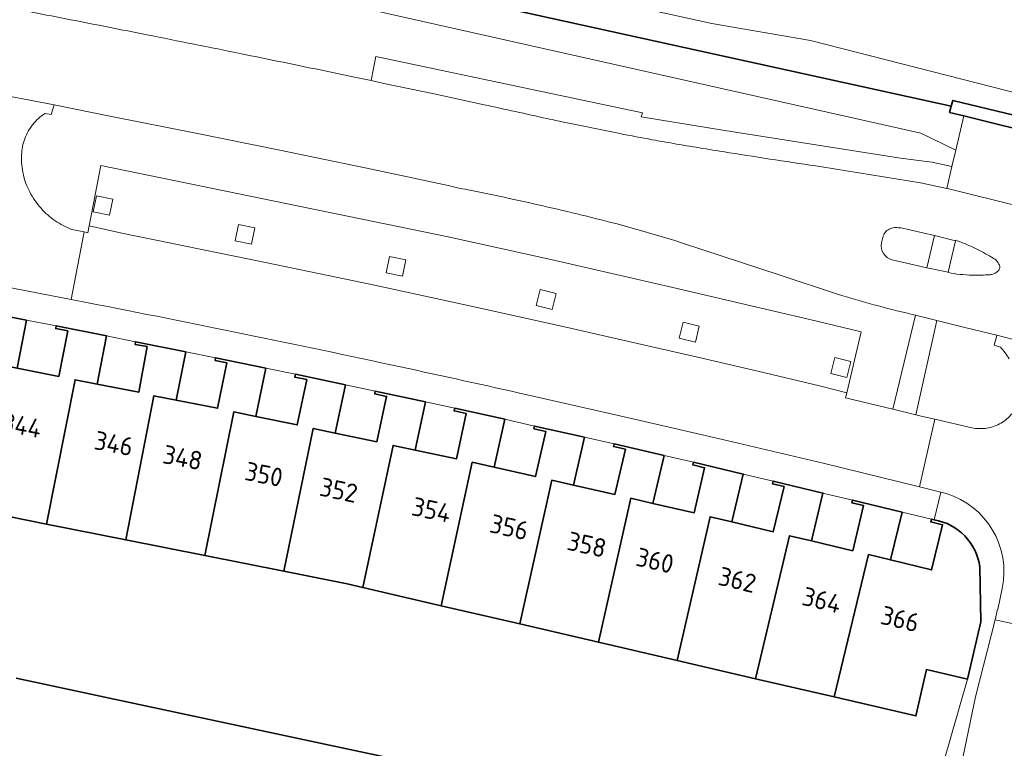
# Model space of a CAD drawing. Extents: x 150256 to 156914, y 461459 to 469481.
# Tile 619 of 656: x 154180 to 154252, y 468418 to 468470. Entities that reach past the tile are written whole.
import ezdxf
from ezdxf.enums import TextEntityAlignment as Align

# ---------------------------------------------------------------- set-up
doc = ezdxf.new("R2010")
doc.units = 0
doc.header["$LTSCALE"] = 0.75
for name, color, linetype, lineweight in [('B-RO-GK-BESCHOEIING-G', 251, 'GK-BESCHOEIING', 35), ('B-RO-GK-KADEMUUR-GV', 251, 'CONTINUOUS', 35), ('B-RO-GR-GROENVOORZIENING-GV', 251, 'CONTINUOUS', 18), ('B-RO-OG-BEBOUWING-GV', 6, 'CONTINUOUS', 35), ('B-RO-OG-BEBOUWING-T18', 1, 'CONTINUOUS', 18), ('B-RO-OG-TERREIN_CULTUURSCHEIDING-GV', 251, 'CONTINUOUS', 18), ('B-RO-OG-WATER_SLOOT-GV', 251, 'CONTINUOUS', 18), ('B-RO-VH-VERHARDING_ASFALT-GV', 251, 'CONTINUOUS', 18), ('B-RO-VH-VERHARDING_BETONSTRAATSTEEN-GV', 251, 'CONTINUOUS', 18), ('B-RO-VH-VERHARDING_TEGEL-GV', 251, 'CONTINUOUS', 18)]:
    doc.layers.add(name, color=color, linetype=linetype, lineweight=lineweight)
doc.styles.add('NLCS-ISO-M200-T18', font='NLCS-ISO.ttf', dxfattribs={"height": 360})
doc.linetypes.add('GK-BESCHOEIING', pattern='A,30,-5,[1,NLCS.SHX,S=1,R=0,X=0,Y=0],-5', length=40)

msp = doc.modelspace()

# ---------------------------------------------------------------- linework, layer by layer
at = {"layer": 'B-RO-GK-BESCHOEIING-G'}
for points in [[(154247.768, 468464.094), (154198.493, 468474.953)], [(154247.768, 468464.094), (154198.493, 468474.953)], [(154185.718, 468421.374), (154179.96, 468422.606)], [(154185.718, 468421.374), (154179.96, 468422.606)], [(154191.367, 468420.166), (154185.718, 468421.374)], [(154191.367, 468420.166), (154185.718, 468421.374)], [(154197.037, 468418.953), (154191.367, 468420.166)], [(154197.037, 468418.953), (154191.367, 468420.166)], [(154202.683, 468417.745), (154197.037, 468418.953)], [(154202.683, 468417.745), (154197.037, 468418.953)], [(154208.358, 468416.531), (154202.683, 468417.745)], [(154208.358, 468416.531), (154202.683, 468417.745)]]:
    msp.add_lwpolyline(points, dxfattribs=at)
at = {"layer": 'B-RO-GK-KADEMUUR-GV'}
msp.add_lwpolyline([(154247.779, 468464.091), (154247.66, 468463.642), (154248.682, 468463.389), (154254.907, 468461.849), (154256.504, 468461.453), (154256.739, 468462.385), (154247.891, 468464.517)], close=True, dxfattribs=at)
msp.add_lwpolyline([(154247.779, 468464.091), (154247.66, 468463.642), (154248.682, 468463.389), (154254.907, 468461.849), (154256.504, 468461.453), (154256.739, 468462.385), (154247.891, 468464.517)], close=True, dxfattribs=at)
at = {"layer": 'B-RO-GR-GROENVOORZIENING-GV'}
for points in [[(154185.551, 468456.425), (154186.726, 468456.181), (154186.969, 468457.356), (154185.794, 468457.6)], [(154185.551, 468456.425), (154186.726, 468456.181), (154186.969, 468457.356), (154185.794, 468457.6)], [(154195.853, 468454.342), (154197.028, 468454.098), (154197.271, 468455.273), (154196.096, 468455.517)], [(154195.853, 468454.342), (154197.028, 468454.098), (154197.271, 468455.273), (154196.096, 468455.517)], [(154206.8, 468452.017), (154207.975, 468451.773), (154208.219, 468452.948), (154207.044, 468453.192)], [(154206.8, 468452.017), (154207.975, 468451.773), (154208.219, 468452.948), (154207.044, 468453.192)], [(154217.674, 468449.634), (154218.839, 468449.349), (154219.124, 468450.515), (154217.959, 468450.8)], [(154217.674, 468449.634), (154218.839, 468449.349), (154219.124, 468450.515), (154217.959, 468450.8)], [(154228.056, 468447.257), (154229.222, 468446.972), (154229.507, 468448.137), (154228.341, 468448.422)], [(154228.056, 468447.257), (154229.222, 468446.972), (154229.507, 468448.137), (154228.341, 468448.422)], [(154239.048, 468444.698), (154240.214, 468444.413), (154240.499, 468445.578), (154239.333, 468445.863)], [(154239.048, 468444.698), (154240.214, 468444.413), (154240.499, 468445.578), (154239.333, 468445.863)]]:
    msp.add_lwpolyline(points, close=True, dxfattribs=at)
at = {"layer": 'B-RO-OG-BEBOUWING-GV'}
for points in [[(154180.04, 468445.082), (154180.711, 468448.581), (154177.062, 468449.281), (154177.024, 468449.084), (154177.888, 468448.917), (154177.246, 468445.616), (154174.229, 468446.191), (154172.628, 468446.496), (154170.696, 468436.068), (154176.444, 468434.924), (154178.44, 468445.395)], [(154180.04, 468445.082), (154180.711, 468448.581), (154177.062, 468449.281), (154177.024, 468449.084), (154177.888, 468448.917), (154177.246, 468445.616), (154174.229, 468446.191), (154172.628, 468446.496), (154170.696, 468436.068), (154176.444, 468434.924), (154178.44, 468445.395)], [(154182.877, 468448.158), (154182.839, 468447.961), (154183.703, 468447.792), (154183.055, 468444.493), (154180.04, 468445.082), (154178.44, 468445.395), (154176.444, 468434.924), (154182.171, 468433.783), (154184.241, 468444.25), (154185.841, 468443.938), (154186.527, 468447.443)], [(154182.877, 468448.158), (154182.839, 468447.961), (154183.703, 468447.792), (154183.055, 468444.493), (154180.04, 468445.082), (154178.44, 468445.395), (154176.444, 468434.924), (154182.171, 468433.783), (154184.241, 468444.25), (154185.841, 468443.938), (154186.527, 468447.443)], [(154191.559, 468442.779), (154192.264, 468446.282), (154188.626, 468447.013), (154188.589, 468446.816), (154189.455, 468446.659), (154188.856, 468443.351), (154185.841, 468443.938), (154184.241, 468444.25), (154182.171, 468433.783), (154187.918, 468432.638), (154189.96, 468443.094)], [(154191.559, 468442.779), (154192.264, 468446.282), (154188.626, 468447.013), (154188.589, 468446.816), (154189.455, 468446.659), (154188.856, 468443.351), (154185.841, 468443.938), (154184.241, 468444.25), (154182.171, 468433.783), (154187.918, 468432.638), (154189.96, 468443.094)], [(154191.559, 468442.779), (154189.96, 468443.094), (154187.918, 468432.638), (154193.646, 468431.498), (154195.742, 468441.923), (154197.339, 468441.596), (154198.07, 468445.093), (154194.434, 468445.853), (154194.393, 468445.657), (154195.256, 468445.478), (154194.573, 468442.186)], [(154191.559, 468442.779), (154189.96, 468443.094), (154187.918, 468432.638), (154193.646, 468431.498), (154195.742, 468441.923), (154197.339, 468441.596), (154198.07, 468445.093), (154194.434, 468445.853), (154194.393, 468445.657), (154195.256, 468445.478), (154194.573, 468442.186)], [(154203.11, 468440.386), (154203.846, 468443.882), (154200.213, 468444.646), (154200.172, 468444.45), (154201.034, 468444.27), (154200.348, 468440.979), (154197.339, 468441.596), (154195.742, 468441.923), (154193.646, 468431.498), (154199.383, 468430.355), (154201.515, 468440.72)], [(154203.11, 468440.386), (154203.846, 468443.882), (154200.213, 468444.646), (154200.172, 468444.45), (154201.034, 468444.27), (154200.348, 468440.979), (154197.339, 468441.596), (154195.742, 468441.923), (154193.646, 468431.498), (154199.383, 468430.355), (154201.515, 468440.72)], [(154206.008, 468443.424), (154205.965, 468443.228), (154206.826, 468443.043), (154206.117, 468439.756), (154203.11, 468440.386), (154201.515, 468440.72), (154199.383, 468430.355), (154203.978, 468429.44), (154205.11, 468429.177), (154207.299, 468439.491), (154208.894, 468439.155), (154209.64, 468442.648)], [(154206.008, 468443.424), (154205.965, 468443.228), (154206.826, 468443.043), (154206.117, 468439.756), (154203.11, 468440.386), (154201.515, 468440.72), (154199.383, 468430.355), (154203.978, 468429.44), (154205.11, 468429.177), (154207.299, 468439.491), (154208.894, 468439.155), (154209.64, 468442.648)], [(154214.633, 468437.907), (154215.394, 468441.398), (154211.767, 468442.189), (154211.726, 468441.993), (154212.588, 468441.813), (154211.9, 468438.521), (154208.894, 468439.155), (154207.299, 468439.491), (154205.11, 468429.177), (154210.799, 468427.856), (154213.043, 468438.267)], [(154214.633, 468437.907), (154215.394, 468441.398), (154211.767, 468442.189), (154211.726, 468441.993), (154212.588, 468441.813), (154211.9, 468438.521), (154208.894, 468439.155), (154207.299, 468439.491), (154205.11, 468429.177), (154210.799, 468427.856), (154213.043, 468438.267)], [(154220.394, 468436.608), (154221.175, 468440.084), (154217.558, 468440.897), (154217.514, 468440.701), (154218.373, 468440.507), (154217.629, 468437.228), (154214.633, 468437.907), (154213.043, 468438.267), (154210.799, 468427.856), (154216.497, 468426.533), (154218.804, 468436.966)], [(154220.394, 468436.608), (154221.175, 468440.084), (154217.558, 468440.897), (154217.514, 468440.701), (154218.373, 468440.507), (154217.629, 468437.228), (154214.633, 468437.907), (154213.043, 468438.267), (154210.799, 468427.856), (154216.497, 468426.533), (154218.804, 468436.966)], [(154223.333, 468439.603), (154223.288, 468439.408), (154224.146, 468439.21), (154223.391, 468435.934), (154220.394, 468436.608), (154218.804, 468436.966), (154216.497, 468426.533), (154222.185, 468425.212), (154224.541, 468435.65), (154226.129, 468435.281), (154226.95, 468438.747)], [(154223.333, 468439.603), (154223.288, 468439.408), (154224.146, 468439.21), (154223.391, 468435.934), (154220.394, 468436.608), (154218.804, 468436.966), (154216.497, 468426.533), (154222.185, 468425.212), (154224.541, 468435.65), (154226.129, 468435.281), (154226.95, 468438.747)], [(154229.083, 468438.265), (154229.037, 468438.07), (154229.894, 468437.868), (154229.122, 468434.586), (154226.129, 468435.281), (154224.541, 468435.65), (154222.185, 468425.212), (154227.894, 468423.886), (154230.284, 468434.319), (154231.87, 468433.942), (154232.693, 468437.408)], [(154229.083, 468438.265), (154229.037, 468438.07), (154229.894, 468437.868), (154229.122, 468434.586), (154226.129, 468435.281), (154224.541, 468435.65), (154222.185, 468425.212), (154227.894, 468423.886), (154230.284, 468434.319), (154231.87, 468433.942), (154232.693, 468437.408)], [(154237.634, 468432.56), (154238.465, 468436.036), (154234.851, 468436.899), (154234.804, 468436.705), (154235.66, 468436.497), (154234.869, 468433.23), (154231.87, 468433.942), (154230.284, 468434.319), (154227.894, 468423.886), (154233.591, 468422.563), (154236.049, 468432.939)], [(154237.634, 468432.56), (154238.465, 468436.036), (154234.851, 468436.899), (154234.804, 468436.705), (154235.66, 468436.497), (154234.869, 468433.23), (154231.87, 468433.942), (154230.284, 468434.319), (154227.894, 468423.886), (154233.591, 468422.563), (154236.049, 468432.939)], [(154239.291, 468421.239), (154241.784, 468431.569), (154243.368, 468431.184), (154244.208, 468434.646), (154240.605, 468435.52), (154240.559, 468435.326), (154241.415, 468435.122), (154240.631, 468431.843), (154237.634, 468432.56), (154236.049, 468432.939), (154233.591, 468422.563)], [(154239.291, 468421.239), (154241.784, 468431.569), (154243.368, 468431.184), (154244.208, 468434.646), (154240.605, 468435.52), (154240.559, 468435.326), (154241.415, 468435.122), (154240.631, 468431.843), (154237.634, 468432.56), (154236.049, 468432.939), (154233.591, 468422.563)]]:
    msp.add_lwpolyline(points, close=True, dxfattribs=at)
for points in [[(154246.544, 468434.094), (154246.338, 468434.128), (154246.291, 468433.934), (154247.146, 468433.727), (154246.354, 468430.459), (154243.368, 468431.184)], [(154246.544, 468434.094), (154246.338, 468434.128), (154246.291, 468433.934), (154247.146, 468433.727), (154246.354, 468430.459), (154243.368, 468431.184)], [(154243.368, 468431.184), (154241.784, 468431.569), (154239.291, 468421.239), (154245.213, 468419.864), (154245.992, 468423.225), (154248.954, 468422.538), (154249.914, 468426.679), (154249.85, 468430.662)], [(154243.368, 468431.184), (154241.784, 468431.569), (154239.291, 468421.239), (154245.213, 468419.864), (154245.992, 468423.225), (154248.954, 468422.538), (154249.914, 468426.679), (154249.85, 468430.662)]]:
    msp.add_lwpolyline(points, dxfattribs=at)
msp.add_lwpolyline([(154249.85, 468430.662, 0.326503), (154246.544, 468434.094)], format="xyb", dxfattribs=at)
msp.add_lwpolyline([(154249.85, 468430.662, 0.326503), (154246.544, 468434.094)], format="xyb", dxfattribs=at)
at = {"layer": 'B-RO-OG-TERREIN_CULTUURSCHEIDING-GV'}
for points in [[(154201.677, 468466.797), (154204.493, 468466.21), (154205.721, 468465.951), (154206.058, 468467.712), (154225.384, 468463.615), (154225.302, 468463.328), (154231.367, 468462.338), (154244.105, 468460.338), (154246.364, 468460.042), (154247.825, 468459.721), (154248.103, 468460.912), (154245.572, 468462.14), (154192.443, 468474.089)], [(154201.677, 468466.797), (154204.493, 468466.21), (154205.721, 468465.951), (154206.058, 468467.712), (154225.384, 468463.615), (154225.302, 468463.328), (154231.367, 468462.338), (154244.105, 468460.338), (154246.364, 468460.042), (154247.825, 468459.721), (154248.103, 468460.912), (154245.572, 468462.14), (154192.443, 468474.089)], [(154212.168, 468458.139), (154211.303, 468458.335), (154208.352, 468458.969), (154205.388, 468459.599), (154201.65, 468460.382), (154199.087, 468460.91), (154192.985, 468462.141), (154186.879, 468463.346), (154182.715, 468464.207), (154182.501, 468463.489), (154182.05, 468463.562)], [(154212.168, 468458.139), (154211.303, 468458.335), (154208.352, 468458.969), (154205.388, 468459.599), (154201.65, 468460.382), (154199.087, 468460.91), (154192.985, 468462.141), (154186.879, 468463.346), (154182.715, 468464.207), (154182.501, 468463.489), (154182.05, 468463.562)], [(154185.265, 468455.408), (154186.105, 468459.789), (154211.297, 468454.622), (154215.023, 468453.805), (154218.746, 468452.974), (154221.69, 468452.305), (154227.579, 468450.948), (154232.546, 468449.793), (154237.51, 468448.629), (154241.245, 468447.724), (154240.194, 468443.307), (154240.106, 468442.936), (154243.53, 468442.116), (154245.182, 468448.942)], [(154185.265, 468455.408), (154186.105, 468459.789), (154211.297, 468454.622), (154215.023, 468453.805), (154218.746, 468452.974), (154221.69, 468452.305), (154227.579, 468450.948), (154232.546, 468449.793), (154237.51, 468448.629), (154241.245, 468447.724), (154240.194, 468443.307), (154240.106, 468442.936), (154243.53, 468442.116), (154245.182, 468448.942)], [(154183.997, 468455.158), (154184.896, 468454.973), (154185.171, 468454.917), (154185.265, 468455.408)], [(154183.997, 468455.158), (154184.896, 468454.973), (154185.171, 468454.917), (154185.265, 468455.408)], [(154239.84, 468450.355), (154239.612, 468450.427), (154235.381, 468451.833), (154228.369, 468454.14), (154227.722, 468454.346), (154225.07, 468455.138), (154223.445, 468455.582)], [(154239.84, 468450.355), (154239.612, 468450.427), (154235.381, 468451.833), (154228.369, 468454.14), (154227.722, 468454.346), (154225.07, 468455.138), (154223.445, 468455.582)], [(154251.338, 468446.623), (154250.88, 468446.751), (154251.084, 468447.472), (154251.072, 468447.485), (154248.851, 468448.011), (154246.733, 468448.561), (154245.206, 468441.71)], [(154251.338, 468446.623), (154250.88, 468446.751), (154251.084, 468447.472), (154251.072, 468447.485), (154248.851, 468448.011), (154246.733, 468448.561), (154245.206, 468441.71)], [(154245.206, 468441.71), (154245.587, 468441.615), (154246.594, 468441.385), (154249.276, 468440.774)], [(154245.206, 468441.71), (154245.587, 468441.615), (154246.594, 468441.385), (154249.276, 468440.774)]]:
    msp.add_lwpolyline(points, dxfattribs=at)
for points in [[(154178.368, 468471.449, -0.000937), (154183.908, 468470.374)], [(154178.368, 468471.449, -0.000937), (154183.908, 468470.374)], [(154183.908, 468470.374, -0.001078), (154189.443, 468469.28)], [(154183.908, 468470.374, -0.001078), (154189.443, 468469.28)], [(154189.443, 468469.28, -0.000897), (154196.303, 468467.9)], [(154189.443, 468469.28, -0.000897), (154196.303, 468467.9)], [(154196.303, 468467.9, -0.000966), (154201.677, 468466.797)], [(154196.303, 468467.9, -0.000966), (154201.677, 468466.797)], [(154182.05, 468463.562, 0.080232), (154181.176, 468462.766)], [(154182.05, 468463.562, 0.080232), (154181.176, 468462.766)], [(154181.176, 468462.766, 0.08142), (154180.594, 468461.737)], [(154181.176, 468462.766, 0.08142), (154180.594, 468461.737)], [(154180.594, 468461.737, 0.081117), (154180.359, 468460.566)], [(154180.594, 468461.737, 0.081117), (154180.359, 468460.566)], [(154180.359, 468460.566, 0.065257), (154180.491, 468459.125)], [(154180.359, 468460.566, 0.065257), (154180.491, 468459.125)], [(154180.491, 468459.125, 0.06586), (154180.951, 468457.876)], [(154180.491, 468459.125, 0.06586), (154180.951, 468457.876)], [(154180.951, 468457.876, 0.059408), (154181.769, 468456.693)], [(154180.951, 468457.876, 0.059408), (154181.769, 468456.693)], [(154217.825, 468456.943, 0.007429), (154212.168, 468458.139)], [(154217.825, 468456.943, 0.007429), (154212.168, 468458.139)], [(154181.769, 468456.693, 0.061355), (154182.79, 468455.79)], [(154181.769, 468456.693, 0.061355), (154182.79, 468455.79)], [(154223.445, 468455.582, 0.007298), (154217.825, 468456.943)], [(154223.445, 468455.582, 0.007298), (154217.825, 468456.943)], [(154182.79, 468455.79, 0.061395), (154183.997, 468455.158)], [(154182.79, 468455.79, 0.061395), (154183.997, 468455.158)], [(154242.495, 468449.607, -0.008365), (154239.84, 468450.355)], [(154242.495, 468449.607, -0.008365), (154239.84, 468450.355)], [(154245.182, 468448.942, -0.009375), (154242.495, 468449.607)], [(154245.182, 468448.942, -0.009375), (154242.495, 468449.607)], [(154251.971, 468445.769, 0.054566), (154251.338, 468446.623)], [(154251.971, 468445.769, 0.054566), (154251.338, 468446.623)], [(154251.392, 468441.11, 0.094427), (154252.164, 468441.789)], [(154251.392, 468441.11, 0.094427), (154252.164, 468441.789)], [(154249.276, 468440.774, 0.09452), (154250.366, 468440.741)], [(154249.276, 468440.774, 0.09452), (154250.366, 468440.741)], [(154250.366, 468440.741, 0.094267), (154251.392, 468441.11)], [(154250.366, 468440.741, 0.094267), (154251.392, 468441.11)]]:
    msp.add_lwpolyline(points, format="xyb", dxfattribs=at)
at = {"layer": 'B-RO-OG-WATER_SLOOT-GV'}
for points in [[(154133.47, 468488.757), (154150.774, 468486.287), (154154.207, 468484.365), (154155.168, 468482.717), (154157.47, 468481.362), (154163.09, 468481.28), (154162.668, 468479.31), (154162.853, 468479.28), (154164.828, 468478.958), (154165.013, 468478.928), (154165.391, 468480.571), (154172.497, 468479.073), (154178.24, 468480.797), (154186.48, 468479.149), (154208.728, 468474.894), (154230.427, 468470.089), (154237.568, 468468.854), (154257.35, 468463.808)], [(154135.895, 468484.12), (154145.294, 468482.163), (154156.447, 468479.596), (154159.592, 468478.924), (154162.747, 468478.301), (154165.912, 468477.729), (154169.085, 468477.206), (154170.317, 468477.022), (154171.551, 468476.859), (154176.095, 468476.323), (154180.637, 468475.766), (154183.591, 468475.366), (154186.544, 468474.953), (154189.494, 468474.527), (154192.443, 468474.089), (154245.572, 468462.14), (154248.103, 468460.912), (154248.682, 468463.389), (154247.66, 468463.642), (154247.779, 468464.091), (154198.493, 468474.953)], [(154135.895, 468484.12), (154145.294, 468482.163), (154156.447, 468479.596), (154159.592, 468478.924), (154162.747, 468478.301), (154165.912, 468477.729), (154169.085, 468477.206), (154170.317, 468477.022), (154171.551, 468476.859), (154176.095, 468476.323), (154180.637, 468475.766), (154183.591, 468475.366), (154186.544, 468474.953), (154189.494, 468474.527), (154192.443, 468474.089), (154245.572, 468462.14), (154248.103, 468460.912), (154248.682, 468463.389), (154247.66, 468463.642), (154247.779, 468464.091), (154198.493, 468474.953)], [(154198.493, 468474.953), (154247.779, 468464.091), (154247.891, 468464.517), (154256.739, 468462.385), (154256.828, 468462.738), (154257.07, 468462.679), (154257.35, 468463.808), (154237.568, 468468.854), (154230.427, 468470.089), (154208.728, 468474.894), (154186.48, 468479.149), (154178.24, 468480.797), (154172.497, 468479.073)], [(154198.493, 468474.953), (154247.779, 468464.091), (154247.891, 468464.517), (154256.739, 468462.385), (154256.828, 468462.738), (154257.07, 468462.679), (154257.35, 468463.808), (154237.568, 468468.854), (154230.427, 468470.089), (154208.728, 468474.894), (154186.48, 468479.149), (154178.24, 468480.797), (154172.497, 468479.073)], [(154208.358, 468416.531), (154202.683, 468417.745), (154197.037, 468418.953), (154191.367, 468420.166), (154185.718, 468421.374), (154179.96, 468422.606)], [(154208.358, 468416.531), (154202.683, 468417.745), (154197.037, 468418.953), (154191.367, 468420.166), (154185.718, 468421.374), (154179.96, 468422.606)]]:
    msp.add_lwpolyline(points, dxfattribs=at)
at = {"layer": 'B-RO-VH-VERHARDING_ASFALT-GV'}
for points in [[(154178.368, 468471.449), (154177.21, 468471.678), (154172.365, 468472.569), (154164.896, 468473.898), (154159.743, 468474.791), (154152.619, 468475.996), (154147.567, 468476.833), (154146.656, 468470.582), (154149.062, 468470.19), (154153.933, 468469.379), (154160.099, 468468.328), (154166.262, 468467.253), (154173.349, 468465.981), (154182.715, 468464.207), (154186.879, 468463.346), (154192.985, 468462.141), (154199.087, 468460.91), (154201.65, 468460.382), (154205.388, 468459.599), (154208.352, 468458.969), (154211.303, 468458.335), (154212.168, 468458.139)], [(154178.368, 468471.449), (154177.21, 468471.678), (154172.365, 468472.569), (154164.896, 468473.898), (154159.743, 468474.791), (154152.619, 468475.996), (154147.567, 468476.833), (154146.656, 468470.582), (154149.062, 468470.19), (154153.933, 468469.379), (154160.099, 468468.328), (154166.262, 468467.253), (154173.349, 468465.981), (154182.715, 468464.207), (154186.879, 468463.346), (154192.985, 468462.141), (154199.087, 468460.91), (154201.65, 468460.382), (154205.388, 468459.599), (154208.352, 468458.969), (154211.303, 468458.335), (154212.168, 468458.139)], [(154213.898, 468464.205), (154210.27, 468464.983), (154206.641, 468465.756), (154205.721, 468465.951), (154204.493, 468466.21), (154201.677, 468466.797)], [(154213.898, 468464.205), (154210.27, 468464.983), (154206.641, 468465.756), (154205.721, 468465.951), (154204.493, 468466.21), (154201.677, 468466.797)], [(154273.641, 468451.48), (154272.698, 468451.721), (154272.613, 468451.744), (154271.133, 468452.145), (154264.87, 468453.753), (154259.785, 468455.04), (154253.678, 468456.591), (154253.666, 468456.594), (154253.168, 468456.717), (154249.061, 468457.731), (154247.503, 468458.116), (154247.451, 468458.129), (154245.551, 468458.544), (154238.384, 468459.702)], [(154273.641, 468451.48), (154272.698, 468451.721), (154272.613, 468451.744), (154271.133, 468452.145), (154264.87, 468453.753), (154259.785, 468455.04), (154253.678, 468456.591), (154253.666, 468456.594), (154253.168, 468456.717), (154249.061, 468457.731), (154247.503, 468458.116), (154247.451, 468458.129), (154245.551, 468458.544), (154238.384, 468459.702)], [(154223.445, 468455.582), (154225.07, 468455.138), (154227.722, 468454.346), (154228.369, 468454.14), (154235.381, 468451.833), (154239.612, 468450.427), (154239.84, 468450.355)], [(154223.445, 468455.582), (154225.07, 468455.138), (154227.722, 468454.346), (154228.369, 468454.14), (154235.381, 468451.833), (154239.612, 468450.427), (154239.84, 468450.355)], [(154244.049, 468455.241), (154244.029, 468455.288), (154246.57, 468454.714), (154248.087, 468454.332), (154248.097, 468454.375)], [(154244.049, 468455.241), (154244.029, 468455.288), (154246.57, 468454.714), (154248.087, 468454.332), (154248.097, 468454.375)], [(154242.728, 468454.182), (154242.813, 468454.567)], [(154242.728, 468454.182), (154242.813, 468454.567)], [(154247.546, 468452.029), (154247.55, 468452.046), (154246.003, 468452.375), (154243.482, 468452.952)], [(154247.546, 468452.029), (154247.55, 468452.046), (154246.003, 468452.375), (154243.482, 468452.952)], [(154245.182, 468448.942), (154246.733, 468448.561), (154248.851, 468448.011), (154251.072, 468447.485), (154251.084, 468447.472), (154251.087, 468447.482), (154257.763, 468445.756), (154264.169, 468444.108), (154266.545, 468443.501), (154268.699, 468442.977), (154268.71, 468442.974), (154270.226, 468442.556)], [(154245.182, 468448.942), (154246.733, 468448.561), (154248.851, 468448.011), (154251.072, 468447.485), (154251.084, 468447.472), (154251.087, 468447.482), (154257.763, 468445.756), (154264.169, 468444.108), (154266.545, 468443.501), (154268.699, 468442.977), (154268.71, 468442.974), (154270.226, 468442.556)]]:
    msp.add_lwpolyline(points, dxfattribs=at)
for points in [[(154183.908, 468470.374, 0.000937), (154178.368, 468471.449)], [(154183.908, 468470.374, 0.000937), (154178.368, 468471.449)], [(154189.443, 468469.28, 0.001078), (154183.908, 468470.374)], [(154189.443, 468469.28, 0.001078), (154183.908, 468470.374)], [(154196.303, 468467.9, 0.000897), (154189.443, 468469.28)], [(154196.303, 468467.9, 0.000897), (154189.443, 468469.28)], [(154201.677, 468466.797, 0.000966), (154196.303, 468467.9)], [(154201.677, 468466.797, 0.000966), (154196.303, 468467.9)], [(154218.461, 468463.202, 0.001091), (154213.898, 468464.205)], [(154218.461, 468463.202, 0.001091), (154213.898, 468464.205)], [(154219.93, 468462.889, -0.003395), (154218.461, 468463.202)], [(154219.93, 468462.889, -0.003395), (154218.461, 468463.202)], [(154223.754, 468462.109, -0.002613), (154219.93, 468462.889)], [(154223.754, 468462.109, -0.002613), (154219.93, 468462.889)], [(154226.082, 468461.665, -0.004303), (154223.754, 468462.109)], [(154226.082, 468461.665, -0.004303), (154223.754, 468462.109)], [(154227.853, 468461.354, -0.005026), (154226.082, 468461.665)], [(154227.853, 468461.354, -0.005026), (154226.082, 468461.665)], [(154231.688, 468460.726, -0.002073), (154227.853, 468461.354)], [(154231.688, 468460.726, -0.002073), (154227.853, 468461.354)], [(154235.034, 468460.202, -0.00175), (154231.688, 468460.726)], [(154235.034, 468460.202, -0.00175), (154231.688, 468460.726)], [(154238.384, 468459.702, -0.001752), (154235.034, 468460.202)], [(154238.384, 468459.702, -0.001752), (154235.034, 468460.202)], [(154212.168, 468458.139, -0.007429), (154217.825, 468456.943)], [(154212.168, 468458.139, -0.007429), (154217.825, 468456.943)], [(154217.825, 468456.943, -0.007298), (154223.445, 468455.582)], [(154217.825, 468456.943, -0.007298), (154223.445, 468455.582)], [(154242.813, 468454.567, -0.453288), (154244.049, 468455.241)], [(154242.813, 468454.567, -0.453288), (154244.049, 468455.241)], [(154248.097, 468454.375, -0.016502), (154248.905, 468454.064)], [(154248.097, 468454.375, -0.016502), (154248.905, 468454.064)], [(154243.482, 468452.952, -0.40514), (154242.728, 468454.182)], [(154243.482, 468452.952, -0.40514), (154242.728, 468454.182)], [(154248.905, 468454.064, -0.017614), (154249.689, 468453.7)], [(154248.905, 468454.064, -0.017614), (154249.689, 468453.7)], [(154249.689, 468453.7, -0.017562), (154250.828, 468453.074)], [(154249.689, 468453.7, -0.017562), (154250.828, 468453.074)], [(154250.828, 468453.074, -0.081867), (154251.057, 468452.887)], [(154250.828, 468453.074, -0.081867), (154251.057, 468452.887)], [(154251.057, 468452.887, -0.07736), (154251.274, 468452.562)], [(154251.057, 468452.887, -0.07736), (154251.274, 468452.562)], [(154251.194, 468452.167, -0.088976), (154250.876, 468451.947)], [(154251.194, 468452.167, -0.088976), (154250.876, 468451.947)], [(154251.3, 468452.372, -0.164699), (154251.194, 468452.167)], [(154251.3, 468452.372, -0.164699), (154251.194, 468452.167)], [(154251.274, 468452.562, -0.15782), (154251.3, 468452.372)], [(154251.274, 468452.562, -0.15782), (154251.3, 468452.372)], [(154248.411, 468451.899, -0.02312), (154247.546, 468452.029)], [(154248.411, 468451.899, -0.02312), (154247.546, 468452.029)], [(154249.284, 468451.843, -0.022889), (154248.411, 468451.899)], [(154249.284, 468451.843, -0.022889), (154248.411, 468451.899)], [(154250.577, 468451.872, -0.022435), (154249.284, 468451.843)], [(154250.577, 468451.872, -0.022435), (154249.284, 468451.843)], [(154250.876, 468451.947, -0.096774), (154250.577, 468451.872)], [(154250.876, 468451.947, -0.096774), (154250.577, 468451.872)], [(154239.84, 468450.355, 0.008365), (154242.495, 468449.607)], [(154239.84, 468450.355, 0.008365), (154242.495, 468449.607)], [(154242.495, 468449.607, 0.009375), (154245.182, 468448.942)], [(154242.495, 468449.607, 0.009375), (154245.182, 468448.942)]]:
    msp.add_lwpolyline(points, format="xyb", dxfattribs=at)
at = {"layer": 'B-RO-VH-VERHARDING_BETONSTRAATSTEEN-GV'}
for points in [[(154182.05, 468463.562), (154182.501, 468463.489), (154182.715, 468464.207), (154173.349, 468465.981), (154173.225, 468465.233), (154173.743, 468465.131)], [(154182.05, 468463.562), (154182.501, 468463.489), (154182.715, 468464.207), (154173.349, 468465.981), (154173.225, 468465.233), (154173.743, 468465.131)], [(154258.382, 468460.79), (154256.698, 468461.214), (154256.46, 468461.277), (154256.504, 468461.453), (154254.907, 468461.849), (154248.682, 468463.389), (154248.103, 468460.912), (154247.825, 468459.721), (154247.451, 468458.129), (154247.503, 468458.116), (154249.061, 468457.731), (154253.168, 468456.717), (154253.666, 468456.594), (154253.678, 468456.591)], [(154258.382, 468460.79), (154256.698, 468461.214), (154256.46, 468461.277), (154256.504, 468461.453), (154254.907, 468461.849), (154248.682, 468463.389), (154248.103, 468460.912), (154247.825, 468459.721), (154247.451, 468458.129), (154247.503, 468458.116), (154249.061, 468457.731), (154253.168, 468456.717), (154253.666, 468456.594), (154253.678, 468456.591)], [(154172.689, 468455.742), (154171.959, 468455.859), (154171.327, 468452.521), (154183.945, 468450.076), (154184.896, 468454.973)], [(154172.689, 468455.742), (154171.959, 468455.859), (154171.327, 468452.521), (154183.945, 468450.076), (154184.896, 468454.973)], [(154243.53, 468442.116), (154240.106, 468442.936), (154240.194, 468443.307), (154238.211, 468443.8), (154233.749, 468444.867), (154229.287, 468445.911), (154225.025, 468446.894), (154219.736, 468448.089), (154212.963, 468449.6), (154205.723, 468451.156), (154198.06, 468452.751), (154187.62, 468454.88), (154185.265, 468455.408), (154185.171, 468454.917), (154184.896, 468454.973), (154183.945, 468450.076), (154185.198, 468449.833)], [(154243.53, 468442.116), (154240.106, 468442.936), (154240.194, 468443.307), (154238.211, 468443.8), (154233.749, 468444.867), (154229.287, 468445.911), (154225.025, 468446.894), (154219.736, 468448.089), (154212.963, 468449.6), (154205.723, 468451.156), (154198.06, 468452.751), (154187.62, 468454.88), (154185.265, 468455.408), (154185.171, 468454.917), (154184.896, 468454.973), (154183.945, 468450.076), (154185.198, 468449.833)], [(154184.896, 468454.973), (154183.997, 468455.158)], [(154184.896, 468454.973), (154183.997, 468455.158)], [(154243.482, 468452.952), (154246.003, 468452.375), (154246.57, 468454.714), (154244.029, 468455.288), (154244.049, 468455.241)], [(154243.482, 468452.952), (154246.003, 468452.375), (154246.57, 468454.714), (154244.029, 468455.288), (154244.049, 468455.241)], [(154242.813, 468454.567), (154242.728, 468454.182)], [(154242.813, 468454.567), (154242.728, 468454.182)], [(154248.097, 468454.375), (154248.087, 468454.332), (154247.55, 468452.046), (154247.546, 468452.029)], [(154248.097, 468454.375), (154248.087, 468454.332), (154247.55, 468452.046), (154247.546, 468452.029)], [(154263.806, 468443.443), (154263.985, 468443.379), (154264.169, 468444.108), (154257.763, 468445.756), (154251.087, 468447.482), (154251.084, 468447.472), (154250.88, 468446.751), (154251.338, 468446.623)], [(154263.806, 468443.443), (154263.985, 468443.379), (154264.169, 468444.108), (154257.763, 468445.756), (154251.087, 468447.482), (154251.084, 468447.472), (154250.88, 468446.751), (154251.338, 468446.623)], [(154217.032, 468443.157), (154224.264, 468441.511), (154231.491, 468439.842), (154238.49, 468438.191), (154245.474, 468436.49), (154246.594, 468441.385), (154245.587, 468441.615), (154245.206, 468441.71), (154243.53, 468442.116)], [(154217.032, 468443.157), (154224.264, 468441.511), (154231.491, 468439.842), (154238.49, 468438.191), (154245.474, 468436.49), (154246.594, 468441.385), (154245.587, 468441.615), (154245.206, 468441.71), (154243.53, 468442.116)], [(154249.276, 468440.774), (154246.594, 468441.385), (154245.474, 468436.49), (154247.011, 468436.1), (154247.397, 468436.002)], [(154249.276, 468440.774), (154246.594, 468441.385), (154245.474, 468436.49), (154247.011, 468436.1), (154247.397, 468436.002)], [(154247.397, 468436.002), (154247.011, 468436.1), (154246.544, 468434.094)], [(154247.397, 468436.002), (154247.011, 468436.1), (154246.544, 468434.094)], [(154249.85, 468430.662), (154249.914, 468426.679), (154248.954, 468422.538), (154246.636, 468414.462), (154246.146, 468408.528), (154246.142, 468408.448), (154245.945, 468404.722), (154245.864, 468403.195), (154245.698, 468400.06), (154245.697, 468400.05), (154245.686, 468399.857), (154245.523, 468399.85), (154245.223, 468393.855), (154244.56, 468387.632), (154241.369, 468373.328)], [(154249.85, 468430.662), (154249.914, 468426.679), (154248.954, 468422.538), (154246.636, 468414.462), (154246.146, 468408.528), (154246.142, 468408.448), (154245.945, 468404.722), (154245.864, 468403.195), (154245.698, 468400.06), (154245.697, 468400.05), (154245.686, 468399.857), (154245.523, 468399.85), (154245.223, 468393.855), (154244.56, 468387.632), (154241.369, 468373.328)], [(154250.963, 468426.827), (154251.142, 468427.601), (154251.157, 468427.583), (154251.476, 468429.119)], [(154251.476, 468429.119), (154251.157, 468427.583), (154251.142, 468427.601), (154250.963, 468426.827), (154255.984, 468425.738)], [(154250.963, 468426.827), (154251.142, 468427.601), (154251.157, 468427.583), (154251.476, 468429.119)], [(154251.476, 468429.119), (154251.157, 468427.583), (154251.142, 468427.601), (154250.963, 468426.827), (154255.984, 468425.738)], [(154242.293, 468372.844), (154242.905, 468375.671), (154244.798, 468384.409), (154246.016, 468391.685), (154246.545, 468399.04), (154246.592, 468399.824), (154246.593, 468399.836), (154246.998, 468406.511), (154247.22, 468408.15), (154248.003, 468413.929), (154249.545, 468421.253), (154250.963, 468426.827)], [(154242.293, 468372.844), (154242.905, 468375.671), (154244.798, 468384.409), (154246.016, 468391.685), (154246.545, 468399.04), (154246.592, 468399.824), (154246.593, 468399.836), (154246.998, 468406.511), (154247.22, 468408.15), (154248.003, 468413.929), (154249.545, 468421.253), (154250.963, 468426.827)], [(154255.984, 468425.738), (154250.963, 468426.827), (154249.545, 468421.253), (154248.003, 468413.929), (154247.22, 468408.15), (154246.998, 468406.511), (154246.593, 468399.836), (154246.592, 468399.824), (154246.545, 468399.04), (154246.016, 468391.685), (154244.798, 468384.409), (154242.905, 468375.671), (154247.936, 468374.547), (154248.414, 468376.662), (154248.811, 468376.597), (154248.86, 468376.778), (154249.509, 468379.476), (154250.958, 468386.729), (154251.927, 468394.058)], [(154255.984, 468425.738), (154250.963, 468426.827), (154249.545, 468421.253), (154248.003, 468413.929), (154247.22, 468408.15), (154246.998, 468406.511), (154246.593, 468399.836), (154246.592, 468399.824), (154246.545, 468399.04), (154246.016, 468391.685), (154244.798, 468384.409), (154242.905, 468375.671), (154247.936, 468374.547), (154248.414, 468376.662), (154248.811, 468376.597), (154248.86, 468376.778), (154249.509, 468379.476), (154250.958, 468386.729), (154251.927, 468394.058)]]:
    msp.add_lwpolyline(points, dxfattribs=at)
for points in [[(154181.176, 468462.766, -0.080232), (154182.05, 468463.562)], [(154181.176, 468462.766, -0.080232), (154182.05, 468463.562)], [(154180.594, 468461.737, -0.08142), (154181.176, 468462.766)], [(154180.594, 468461.737, -0.08142), (154181.176, 468462.766)], [(154180.359, 468460.566, -0.081117), (154180.594, 468461.737)], [(154180.359, 468460.566, -0.081117), (154180.594, 468461.737)], [(154180.491, 468459.125, -0.065257), (154180.359, 468460.566)], [(154180.491, 468459.125, -0.065257), (154180.359, 468460.566)], [(154180.951, 468457.876, -0.06586), (154180.491, 468459.125)], [(154180.951, 468457.876, -0.06586), (154180.491, 468459.125)], [(154181.769, 468456.693, -0.059408), (154180.951, 468457.876)], [(154181.769, 468456.693, -0.059408), (154180.951, 468457.876)], [(154182.79, 468455.79, -0.061355), (154181.769, 468456.693)], [(154182.79, 468455.79, -0.061355), (154181.769, 468456.693)], [(154183.997, 468455.158, -0.061395), (154182.79, 468455.79)], [(154183.997, 468455.158, -0.061395), (154182.79, 468455.79)], [(154244.049, 468455.241, 0.453288), (154242.813, 468454.567)], [(154244.049, 468455.241, 0.453288), (154242.813, 468454.567)], [(154248.905, 468454.064, 0.016502), (154248.097, 468454.375)], [(154248.905, 468454.064, 0.016502), (154248.097, 468454.375)], [(154242.728, 468454.182, 0.40514), (154243.482, 468452.952)], [(154242.728, 468454.182, 0.40514), (154243.482, 468452.952)], [(154249.689, 468453.7, 0.017614), (154248.905, 468454.064)], [(154249.689, 468453.7, 0.017614), (154248.905, 468454.064)], [(154250.828, 468453.074, 0.017562), (154249.689, 468453.7)], [(154250.828, 468453.074, 0.017562), (154249.689, 468453.7)], [(154251.057, 468452.887, 0.081867), (154250.828, 468453.074)], [(154251.057, 468452.887, 0.081867), (154250.828, 468453.074)], [(154251.274, 468452.562, 0.07736), (154251.057, 468452.887)], [(154251.274, 468452.562, 0.07736), (154251.057, 468452.887)], [(154250.876, 468451.947, 0.088976), (154251.194, 468452.167)], [(154250.876, 468451.947, 0.088976), (154251.194, 468452.167)], [(154251.194, 468452.167, 0.164699), (154251.3, 468452.372)], [(154251.194, 468452.167, 0.164699), (154251.3, 468452.372)], [(154251.3, 468452.372, 0.15782), (154251.274, 468452.562)], [(154251.3, 468452.372, 0.15782), (154251.274, 468452.562)], [(154247.546, 468452.029, 0.02312), (154248.411, 468451.899)], [(154247.546, 468452.029, 0.02312), (154248.411, 468451.899)], [(154248.411, 468451.899, 0.022889), (154249.284, 468451.843)], [(154248.411, 468451.899, 0.022889), (154249.284, 468451.843)], [(154249.284, 468451.843, 0.022435), (154250.577, 468451.872)], [(154249.284, 468451.843, 0.022435), (154250.577, 468451.872)], [(154250.577, 468451.872, 0.096774), (154250.876, 468451.947)], [(154250.577, 468451.872, 0.096774), (154250.876, 468451.947)], [(154185.198, 468449.833, -0.002732), (154196.53, 468447.566)], [(154185.198, 468449.833, -0.002732), (154196.53, 468447.566)], [(154196.53, 468447.566, -0.00258), (154207.839, 468445.187)], [(154196.53, 468447.566, -0.00258), (154207.839, 468445.187)], [(154251.338, 468446.623, -0.054566), (154251.971, 468445.769)], [(154251.338, 468446.623, -0.054566), (154251.971, 468445.769)], [(154207.839, 468445.187, -0.002604), (154217.032, 468443.157)], [(154207.839, 468445.187, -0.002604), (154217.032, 468443.157)], [(154252.164, 468441.789, -0.094427), (154251.392, 468441.11)], [(154252.164, 468441.789, -0.094427), (154251.392, 468441.11)], [(154250.366, 468440.741, -0.09452), (154249.276, 468440.774)], [(154250.366, 468440.741, -0.09452), (154249.276, 468440.774)], [(154251.392, 468441.11, -0.094267), (154250.366, 468440.741)], [(154251.392, 468441.11, -0.094267), (154250.366, 468440.741)], [(154251.476, 468429.119, 0.387507), (154247.397, 468436.002)], [(154247.397, 468436.002, -0.387507), (154251.476, 468429.119)], [(154251.476, 468429.119, 0.387507), (154247.397, 468436.002)], [(154247.397, 468436.002, -0.387507), (154251.476, 468429.119)], [(154246.544, 468434.094, -0.326503), (154249.85, 468430.662)], [(154246.544, 468434.094, -0.326503), (154249.85, 468430.662)]]:
    msp.add_lwpolyline(points, format="xyb", dxfattribs=at)
for points in [[(154246.57, 468454.714), (154246.003, 468452.375), (154247.55, 468452.046), (154248.087, 468454.332)], [(154246.57, 468454.714), (154246.003, 468452.375), (154247.55, 468452.046), (154248.087, 468454.332)], [(154243.53, 468442.116), (154245.206, 468441.71), (154246.733, 468448.561), (154245.182, 468448.942)], [(154243.53, 468442.116), (154245.206, 468441.71), (154246.733, 468448.561), (154245.182, 468448.942)]]:
    msp.add_lwpolyline(points, close=True, dxfattribs=at)
at = {"layer": 'B-RO-VH-VERHARDING_TEGEL-GV'}
for points in [[(154238.384, 468459.702), (154245.551, 468458.544), (154247.451, 468458.129), (154247.825, 468459.721), (154246.364, 468460.042), (154244.105, 468460.338), (154231.367, 468462.338), (154225.302, 468463.328), (154225.384, 468463.615), (154206.058, 468467.712), (154205.721, 468465.951), (154206.641, 468465.756), (154210.27, 468464.983), (154213.898, 468464.205)], [(154238.384, 468459.702), (154245.551, 468458.544), (154247.451, 468458.129), (154247.825, 468459.721), (154246.364, 468460.042), (154244.105, 468460.338), (154231.367, 468462.338), (154225.302, 468463.328), (154225.384, 468463.615), (154206.058, 468467.712), (154205.721, 468465.951), (154206.641, 468465.756), (154210.27, 468464.983), (154213.898, 468464.205)], [(154185.198, 468449.833), (154183.945, 468450.076), (154171.327, 468452.521), (154149.851, 468456.413), (154149.838, 468456.415)], [(154185.198, 468449.833), (154183.945, 468450.076), (154171.327, 468452.521), (154149.851, 468456.413), (154149.838, 468456.415)], [(154177.062, 468449.281), (154180.711, 468448.581), (154182.877, 468448.158), (154186.527, 468447.443), (154188.626, 468447.013), (154192.264, 468446.282), (154194.434, 468445.853), (154198.07, 468445.093), (154200.213, 468444.646), (154203.846, 468443.882), (154206.008, 468443.424), (154209.64, 468442.648), (154211.767, 468442.189), (154215.394, 468441.398), (154217.558, 468440.897), (154221.175, 468440.084), (154223.333, 468439.603), (154226.95, 468438.747), (154229.083, 468438.265), (154232.693, 468437.408), (154234.851, 468436.899), (154238.465, 468436.036), (154240.605, 468435.52), (154244.208, 468434.646)], [(154177.062, 468449.281), (154180.711, 468448.581), (154182.877, 468448.158), (154186.527, 468447.443), (154188.626, 468447.013), (154192.264, 468446.282), (154194.434, 468445.853), (154198.07, 468445.093), (154200.213, 468444.646), (154203.846, 468443.882), (154206.008, 468443.424), (154209.64, 468442.648), (154211.767, 468442.189), (154215.394, 468441.398), (154217.558, 468440.897), (154221.175, 468440.084), (154223.333, 468439.603), (154226.95, 468438.747), (154229.083, 468438.265), (154232.693, 468437.408), (154234.851, 468436.899), (154238.465, 468436.036), (154240.605, 468435.52), (154244.208, 468434.646)], [(154244.208, 468434.646), (154246.338, 468434.128), (154246.544, 468434.094), (154247.011, 468436.1), (154245.474, 468436.49), (154238.49, 468438.191), (154231.491, 468439.842), (154224.264, 468441.511), (154217.032, 468443.157)], [(154244.208, 468434.646), (154246.338, 468434.128), (154246.544, 468434.094), (154247.011, 468436.1), (154245.474, 468436.49), (154238.49, 468438.191), (154231.491, 468439.842), (154224.264, 468441.511), (154217.032, 468443.157)]]:
    msp.add_lwpolyline(points, dxfattribs=at)
for points in [[(154213.898, 468464.205, -0.001091), (154218.461, 468463.202)], [(154213.898, 468464.205, -0.001091), (154218.461, 468463.202)], [(154218.461, 468463.202, 0.003395), (154219.93, 468462.889)], [(154218.461, 468463.202, 0.003395), (154219.93, 468462.889)], [(154219.93, 468462.889, 0.002613), (154223.754, 468462.109)], [(154219.93, 468462.889, 0.002613), (154223.754, 468462.109)], [(154223.754, 468462.109, 0.004303), (154226.082, 468461.665)], [(154223.754, 468462.109, 0.004303), (154226.082, 468461.665)], [(154226.082, 468461.665, 0.005026), (154227.853, 468461.354)], [(154226.082, 468461.665, 0.005026), (154227.853, 468461.354)], [(154227.853, 468461.354, 0.002073), (154231.688, 468460.726)], [(154227.853, 468461.354, 0.002073), (154231.688, 468460.726)], [(154231.688, 468460.726, 0.00175), (154235.034, 468460.202)], [(154231.688, 468460.726, 0.00175), (154235.034, 468460.202)], [(154235.034, 468460.202, 0.001752), (154238.384, 468459.702)], [(154235.034, 468460.202, 0.001752), (154238.384, 468459.702)], [(154196.53, 468447.566, 0.002732), (154185.198, 468449.833)], [(154196.53, 468447.566, 0.002732), (154185.198, 468449.833)], [(154207.839, 468445.187, 0.00258), (154196.53, 468447.566)], [(154207.839, 468445.187, 0.00258), (154196.53, 468447.566)], [(154217.032, 468443.157, 0.002604), (154207.839, 468445.187)], [(154217.032, 468443.157, 0.002604), (154207.839, 468445.187)]]:
    msp.add_lwpolyline(points, format="xyb", dxfattribs=at)
for points in [[(154185.265, 468455.408), (154187.62, 468454.88), (154198.06, 468452.751), (154205.723, 468451.156), (154212.963, 468449.6), (154219.736, 468448.089), (154225.025, 468446.894), (154229.287, 468445.911), (154233.749, 468444.867), (154238.211, 468443.8), (154240.194, 468443.307), (154241.245, 468447.724), (154237.51, 468448.629), (154232.546, 468449.793), (154227.579, 468450.948), (154221.69, 468452.305), (154218.746, 468452.974), (154215.023, 468453.805), (154211.297, 468454.622), (154186.105, 468459.789)], [(154185.265, 468455.408), (154187.62, 468454.88), (154198.06, 468452.751), (154205.723, 468451.156), (154212.963, 468449.6), (154219.736, 468448.089), (154225.025, 468446.894), (154229.287, 468445.911), (154233.749, 468444.867), (154238.211, 468443.8), (154240.194, 468443.307), (154241.245, 468447.724), (154237.51, 468448.629), (154232.546, 468449.793), (154227.579, 468450.948), (154221.69, 468452.305), (154218.746, 468452.974), (154215.023, 468453.805), (154211.297, 468454.622), (154186.105, 468459.789)], [(154185.551, 468456.425), (154185.794, 468457.6), (154186.969, 468457.356), (154186.726, 468456.181)], [(154185.551, 468456.425), (154185.794, 468457.6), (154186.969, 468457.356), (154186.726, 468456.181)], [(154195.853, 468454.342), (154196.096, 468455.517), (154197.271, 468455.273), (154197.028, 468454.098)], [(154195.853, 468454.342), (154196.096, 468455.517), (154197.271, 468455.273), (154197.028, 468454.098)], [(154206.8, 468452.017), (154207.044, 468453.192), (154208.219, 468452.948), (154207.975, 468451.773)], [(154206.8, 468452.017), (154207.044, 468453.192), (154208.219, 468452.948), (154207.975, 468451.773)], [(154217.674, 468449.634), (154217.959, 468450.8), (154219.124, 468450.515), (154218.839, 468449.349)], [(154217.674, 468449.634), (154217.959, 468450.8), (154219.124, 468450.515), (154218.839, 468449.349)], [(154228.056, 468447.257), (154228.341, 468448.422), (154229.507, 468448.137), (154229.222, 468446.972)], [(154228.056, 468447.257), (154228.341, 468448.422), (154229.507, 468448.137), (154229.222, 468446.972)], [(154239.048, 468444.698), (154239.333, 468445.863), (154240.499, 468445.578), (154240.214, 468444.413)], [(154239.048, 468444.698), (154239.333, 468445.863), (154240.499, 468445.578), (154240.214, 468444.413)]]:
    msp.add_lwpolyline(points, close=True, dxfattribs=at)

# ---------------------------------------------------------------- texts
at = {"layer": 'B-RO-OG-BEBOUWING-T18', "style": 'NLCS-ISO-M200-T18'}
for s, rotation, p in [('344', 348.9, (154180.388, 468440.938)), ('344', 348.9, (154180.388, 468440.938)), ('346', 349, (154187.048, 468439.628)), ('346', 349, (154187.048, 468439.628)), ('348', 348.9, (154192.042, 468438.607)), ('348', 348.9, (154192.042, 468438.607)), ('350', 348.4, (154197.937, 468437.39)), ('350', 348.4, (154197.937, 468437.39)), ('352', 348.2, (154203.362, 468436.246)), ('352', 348.2, (154203.362, 468436.246)), ('354', 348.1, (154210.085, 468434.816)), ('354', 348.1, (154210.085, 468434.816)), ('356', 347.2, (154215.726, 468433.558)), ('356', 347.2, (154215.726, 468433.558)), ('358', 347.4, (154221.352, 468432.293)), ('358', 347.4, (154221.352, 468432.293)), ('360', 346.9, (154226.291, 468431.137)), ('360', 346.9, (154226.291, 468431.137)), ('362', 346.6, (154232.267, 468429.737)), ('362', 346.6, (154232.267, 468429.737)), ('364', 346.5, (154238.39, 468428.266)), ('364', 346.5, (154238.39, 468428.266)), ('366', 346.4, (154244.065, 468426.898)), ('366', 346.4, (154244.065, 468426.898))]:
    msp.add_text(s, height=1.35, rotation=rotation, dxfattribs=at).set_placement(p, align=Align.MIDDLE)

doc.saveas('drawing.dxf')
